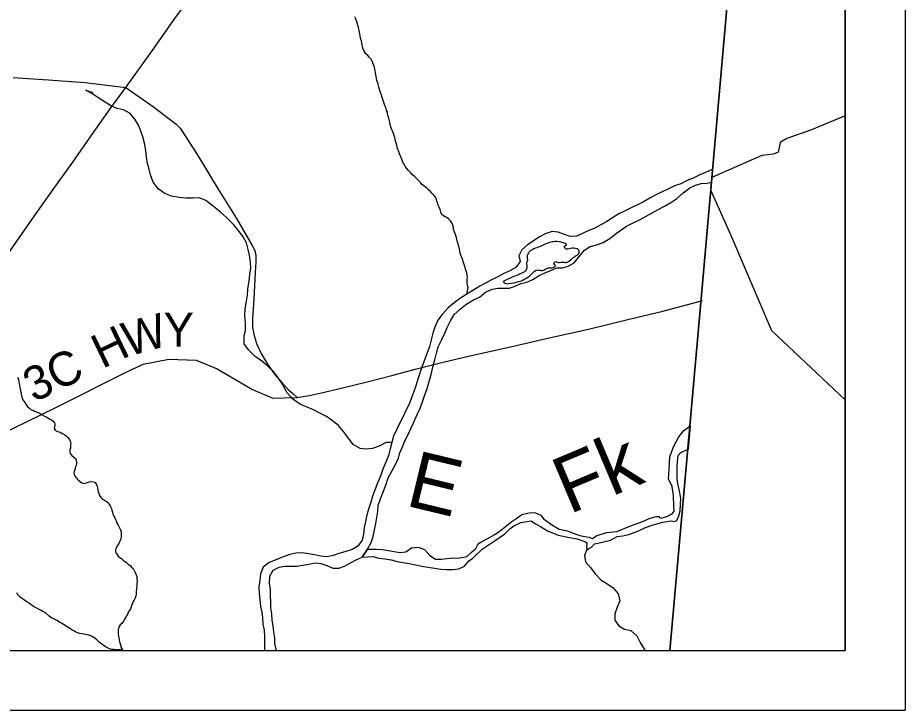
# Model space of a CAD drawing. Extents: x 0.4 to 34.4, y -2.1 to 19.9.
# Drawn here: x 8.419 to 9.9, y 11.936 to 13.092 of the extents above; entities that cross this region are included whole.
import ezdxf

# ---------------------------------------------------------------- set-up
doc = ezdxf.new("R2010")
doc.units = 0
for name, color, linetype in [('GM_X_Adjacent_County', 7, 'Continuous'), ('GM_X_Corporation', 7, 'Continuous'), ('GM_X_County', 7, 'Continuous'), ('GM_X_County_Road', 7, 'Continuous'), ('GM_X_County_Road_Text', 7, 'Continuous'), ('GM_X_Major_River', 7, 'Continuous'), ('GM_X_Minor_River', 7, 'Continuous'), ('GM_X_Minor_River_Text', 7, 'Continuous'), ('GM_X_State_Route', 7, 'Continuous'), ('GM_X_Township', 7, 'Continuous'), ('GM_X_US_Route', 7, 'Continuous'), ('SH_Data', 7, 'Continuous')]:
    doc.layers.add(name, color=color, linetype=linetype)

msp = doc.modelspace()

# ---------------------------------------------------------------- linework, layer by layer
at = {"layer": 'GM_X_Adjacent_County'}
for points in [[(9.5074, 12.0357), (9.8001, 12.0357), (9.8001, 15.3423)], [(9.8001, 15.3423), (9.7654, 14.9495), (9.706, 14.2776), (9.6797, 13.9803), (9.6042, 13.1277), (9.5589, 12.6168), (9.5074, 12.0357)]]:
    msp.add_lwpolyline(points, dxfattribs=at)
at = {"layer": 'GM_X_Corporation'}
msp.add_line((9.8001, 12.454), (9.8001, 12.9285), dxfattribs=at)
msp.add_lwpolyline([(9.8001, 12.9285), (9.7434, 12.9052), (9.7024, 12.8904), (9.6911, 12.884), (9.6881, 12.8677), (9.6802, 12.8642), (9.661, 12.8622), (9.5772, 12.8255), (9.5754, 12.8041), (9.5775, 12.8), (9.6087, 12.7301), (9.6767, 12.5697), (9.8001, 12.454)], dxfattribs=at)
at = {"layer": 'GM_X_County'}
for points in [[(9.8001, 15.3423), (9.8001, 18.8357), (3.0001, 18.8357), (3.0001, 12.0357), (9.5074, 12.0357)], [(9.5074, 12.0357), (9.5589, 12.6168), (9.6042, 13.1277), (9.6797, 13.9803), (9.706, 14.2776), (9.7654, 14.9495), (9.8001, 15.3423)]]:
    msp.add_lwpolyline(points, dxfattribs=at)
at = {"layer": 'GM_X_County_Road'}
msp.add_lwpolyline([(8.0891, 12.2752), (8.137, 12.2725), (8.245, 12.3255), (8.4821, 12.4414), (8.5989, 12.4995), (8.628, 12.5138), (8.6707, 12.5221), (8.7165, 12.5201), (8.7516, 12.5061), (8.8108, 12.4713), (8.8447, 12.457), (8.8853, 12.4579)], dxfattribs=at)
at = {"layer": 'GM_X_Major_River'}
for p, q in [((9.5773, 12.8176), (9.5792, 12.8391)), ((8.9934, 12.1913), (9.0028, 12.2049))]:
    msp.add_line(p, q, dxfattribs=at)
for points in [[(9.5792, 12.8391), (9.5767, 12.8384), (9.5667, 12.834), (9.5564, 12.8293), (9.5461, 12.8246), (9.5361, 12.8202), (9.5254, 12.8151), (9.5147, 12.8116), (9.5052, 12.8068), (9.4945, 12.8017), (9.4837, 12.7963), (9.4738, 12.7908), (9.4642, 12.7853), (9.4546, 12.7806), (9.4435, 12.7751), (9.4324, 12.7696), (9.4221, 12.7645), (9.4117, 12.7583), (9.4018, 12.7517), (9.3922, 12.7462), (9.3818, 12.7411), (9.3719, 12.7371), (9.3623, 12.7324), (9.352, 12.7277), (9.341, 12.7271), (9.3312, 12.73), (9.3207, 12.734), (9.3109, 12.7353), (9.299, 12.7314), (9.2895, 12.7263), (9.2791, 12.7189), (9.2695, 12.713), (9.2599, 12.7045), (9.2551, 12.6947), (9.2572, 12.6852), (9.2502, 12.6751), (9.2402, 12.6696), (9.2303, 12.6653), (9.2199, 12.6598), (9.2096, 12.6547), (9.1996, 12.6492), (9.19, 12.6437), (9.1783, 12.637)], [(9.1793, 12.6212), (9.1893, 12.6255), (9.1997, 12.634), (9.2104, 12.6391), (9.2203, 12.6404), (9.2297, 12.6406), (9.2392, 12.6408), (9.2488, 12.6437), (9.2587, 12.6484), (9.2686, 12.6508), (9.2785, 12.6552), (9.2889, 12.6618), (9.2988, 12.6662), (9.3084, 12.6701), (9.3183, 12.6745), (9.3278, 12.6747), (9.3373, 12.6771), (9.3473, 12.683), (9.3562, 12.6938), (9.3648, 12.7039), (9.3744, 12.7101), (9.385, 12.7129), (9.3961, 12.7169), (9.4069, 12.7235), (9.418, 12.7327), (9.4346, 12.7442), (9.446, 12.75), (9.4575, 12.7551), (9.4679, 12.7606), (9.4778, 12.7664), (9.4878, 12.7719), (9.4981, 12.7774), (9.5089, 12.7836), (9.5189, 12.7906), (9.5297, 12.7999), (9.5404, 12.808), (9.55, 12.8124), (9.5595, 12.8152), (9.569, 12.8161), (9.5773, 12.8176)], [(9.2325, 12.6536), (9.2288, 12.652), (9.2307, 12.6493), (9.2343, 12.6476)], [(9.1783, 12.637), (9.1684, 12.6307), (9.158, 12.624), (9.1473, 12.6162), (9.1373, 12.6077), (9.1272, 12.5968), (9.1199, 12.5871), (9.1147, 12.5754), (9.1116, 12.5656), (9.1087, 12.5546), (9.1059, 12.5433), (9.1023, 12.5328), (9.0983, 12.5218), (9.094, 12.5105), (9.0904, 12.5003), (9.0864, 12.4886), (9.0832, 12.4777), (9.0796, 12.4664), (9.0753, 12.4558), (9.0714, 12.446), (9.0666, 12.4362), (9.0619, 12.4264), (9.0568, 12.4159), (9.0517, 12.4054), (9.0462, 12.3933), (9.0434, 12.3831), (9.0402, 12.3722), (9.0374, 12.3612), (9.033, 12.3499), (9.0283, 12.3382), (9.0243, 12.3269), (9.02, 12.3164), (9.0153, 12.3047), (9.0109, 12.2934), (9.0081, 12.2832), (9.0049, 12.273), (9.0017, 12.262), (8.9992, 12.2511), (8.9972, 12.2405), (8.9959, 12.2299), (8.9938, 12.2197), (8.9865, 12.2099), (8.9769, 12.2044), (8.9647, 12.2004), (8.9548, 12.1975), (8.9452, 12.1943), (8.9349, 12.1918), (8.9243, 12.1931), (8.9141, 12.1951), (8.9039, 12.1968), (8.8933, 12.1985), (8.883, 12.1979), (8.8731, 12.1958), (8.862, 12.1918), (8.8487, 12.1863), (8.8387, 12.1823), (8.8284, 12.1745), (8.824, 12.1636), (8.8227, 12.1522), (8.8214, 12.142), (8.822, 12.1306), (8.8226, 12.1207), (8.8239, 12.1089), (8.8261, 12.0994), (8.8271, 12.0899), (8.828, 12.0797), (8.8302, 12.0694), (8.8304, 12.0588), (8.8306, 12.0474), (8.8308, 12.0364), (8.8308, 12.0357)], [(9.0028, 12.2049), (9.0086, 12.216), (9.0118, 12.2259), (9.0142, 12.2372), (9.0163, 12.2474), (9.0183, 12.2576), (9.0196, 12.2678), (9.0205, 12.2777), (9.0245, 12.289), (9.0284, 12.2988), (9.0332, 12.3116), (9.0372, 12.3241), (9.0434, 12.335), (9.0493, 12.3459), (9.0536, 12.3557), (9.0564, 12.3655), (9.0608, 12.3756), (9.0647, 12.3854), (9.0702, 12.396), (9.0753, 12.4073), (9.08, 12.4171), (9.0855, 12.4295), (9.0902, 12.44), (9.0942, 12.4506), (9.0978, 12.4608), (9.1021, 12.4732), (9.1054, 12.4849), (9.109, 12.4966), (9.1118, 12.5087), (9.1147, 12.5212), (9.1175, 12.5321), (9.1207, 12.5427), (9.1258, 12.5536), (9.1317, 12.5653), (9.1356, 12.5751), (9.1411, 12.586), (9.1473, 12.5969), (9.157, 12.6058), (9.1666, 12.6133), (9.1793, 12.6212)], [(8.8504, 12.0357), (8.8501, 12.0369), (8.848, 12.0471), (8.8478, 12.0566), (8.8464, 12.0669), (8.8451, 12.0764), (8.8433, 12.0859), (8.8427, 12.0969), (8.8414, 12.1068), (8.8411, 12.1166), (8.8405, 12.1261), (8.8407, 12.1375), (8.839, 12.1482), (8.8395, 12.1595), (8.845, 12.1697), (8.855, 12.1748), (8.8648, 12.1762), (8.8747, 12.1764), (8.8846, 12.1766), (8.8945, 12.178), (8.9044, 12.1797), (8.9147, 12.1819), (8.9249, 12.1809), (8.9347, 12.1774), (8.9445, 12.1731), (8.9547, 12.1729), (8.9643, 12.1765), (8.9742, 12.1817), (8.9838, 12.1869), (8.9934, 12.1913)]]:
    msp.add_lwpolyline(points, dxfattribs=at)
msp.add_spline([(9.2343, 12.6476), (9.2515, 12.6507), (9.2637, 12.6549), (9.2763, 12.664), (9.287, 12.6712), (9.2945, 12.67), (9.304, 12.6746), (9.3101, 12.6746), (9.3161, 12.6784), (9.3138, 12.6818), (9.3169, 12.6852), (9.3195, 12.6841), (9.3271, 12.6841), (9.3339, 12.6837), (9.3418, 12.6879), (9.3494, 12.6939), (9.3551, 12.6988), (9.3551, 12.7042), (9.3524, 12.7061), (9.3414, 12.7068), (9.3331, 12.7064), (9.3316, 12.7106), (9.3346, 12.7125), (9.3256, 12.7174), (9.3127, 12.7182), (9.304, 12.7159), (9.2896, 12.7098), (9.2725, 12.7011), (9.269, 12.6932), (9.2694, 12.6875), (9.2679, 12.6814), (9.2683, 12.6795), (9.2683, 12.6742), (9.2675, 12.6712), (9.2599, 12.6655), (9.2511, 12.6617), (9.2416, 12.6579), (9.2325, 12.6536)], degree=3, dxfattribs=at)
at = {"layer": 'GM_X_Minor_River'}
for p, q in [((9.5412, 12.4109), (9.5377, 12.3715)), ((9.0028, 12.2049), (8.9934, 12.1913))]:
    msp.add_line(p, q, dxfattribs=at)
for points in [[(9.0247, 12.9658), (9.0237, 12.9689), (9.0226, 12.9723), (9.0215, 12.9761), (9.0208, 12.9788), (9.0202, 12.9819), (9.0194, 12.9845), (9.0184, 12.9872), (9.0177, 12.9914), (9.017, 12.9941), (9.0167, 12.9968), (9.016, 13.0002), (9.0153, 13.0036), (9.0143, 13.009), (9.0136, 13.0117), (9.0121, 13.0147), (9.0111, 13.0186), (9.0085, 13.0232), (9.0055, 13.0266), (9.0029, 13.0294), (8.9999, 13.0321), (8.9981, 13.0348), (8.9962, 13.0375), (8.9948, 13.0413), (8.9941, 13.044), (8.9934, 13.0467), (8.9931, 13.0501), (8.9924, 13.0535), (8.9917, 13.0562), (8.991, 13.0589), (8.9903, 13.0623), (8.9896, 13.0654), (8.9893, 13.068), (8.9886, 13.0707), (8.9883, 13.0734), (8.9876, 13.0764), (8.9865, 13.0795), (8.9858, 13.0822), (8.9847, 13.0856), (8.9829, 13.0902), (8.9815, 13.0937)], [(9.0434, 12.3831), (9.0336, 12.3829), (9.0221, 12.3766), (9.011, 12.373), (8.9996, 12.372), (8.9901, 12.373), (8.9788, 12.3796), (8.971, 12.3899), (8.9625, 12.4011), (8.9539, 12.4111), (8.9442, 12.4192), (8.934, 12.4262), (8.9231, 12.432), (8.9122, 12.4375), (8.9016, 12.4418), (8.8907, 12.4462), (8.8779, 12.4551), (8.8686, 12.4659), (8.8605, 12.4804), (8.8534, 12.4911), (8.8456, 12.5015), (8.8359, 12.5107), (8.8261, 12.5185), (8.8153, 12.5266), (8.8037, 12.5374), (8.7966, 12.5474), (8.7968, 12.5603), (8.7992, 12.5701), (8.799, 12.5819), (8.7977, 12.5948), (8.7983, 12.6061), (8.8004, 12.619), (8.8021, 12.6288), (8.803, 12.6387), (8.8051, 12.6531), (8.8064, 12.6633), (8.8077, 12.6739), (8.8075, 12.6841), (8.8058, 12.6955), (8.8036, 12.7054), (8.8004, 12.7161), (8.7952, 12.7264), (8.7874, 12.7368), (8.7788, 12.7471), (8.7673, 12.7587), (8.7564, 12.7683), (8.7429, 12.7795), (8.7328, 12.7873), (8.7215, 12.7916), (8.7112, 12.791), (8.6994, 12.7908), (8.6884, 12.7918), (8.6756, 12.7942), (8.6643, 12.7986), (8.6534, 12.8067), (8.6448, 12.8179), (8.6405, 12.8297), (8.6379, 12.8392), (8.6354, 12.8487), (8.6337, 12.8597), (8.6324, 12.87), (8.631, 12.8803), (8.6278, 12.8932), (8.6241, 12.9027), (8.6201, 12.9131), (8.6142, 12.9226), (8.6064, 12.9326), (8.5955, 12.9385), (8.5849, 12.9405), (8.5743, 12.9452), (8.5645, 12.9515), (8.554, 12.9577), (8.5424, 12.9655), (8.5326, 12.9713), (8.5439, 12.9673)], [(9.1684, 12.6307), (9.17, 12.639), (9.1707, 12.642), (9.1696, 12.6455), (9.169, 12.6489), (9.1687, 12.6531), (9.1687, 12.6565), (9.1692, 12.6592), (9.1689, 12.6626), (9.1686, 12.6657), (9.1675, 12.6695), (9.1657, 12.6741), (9.165, 12.6772), (9.1639, 12.6802), (9.1629, 12.6833), (9.1611, 12.689), (9.1586, 12.6955), (9.1575, 12.699), (9.1564, 12.7028), (9.1561, 12.7062), (9.1544, 12.712), (9.1537, 12.7146), (9.153, 12.7173), (9.1515, 12.7223), (9.1509, 12.7253), (9.1498, 12.7288), (9.1491, 12.7315), (9.1476, 12.7345), (9.1462, 12.7384), (9.1459, 12.7422), (9.1452, 12.7456), (9.1434, 12.7498), (9.1412, 12.7529), (9.1382, 12.756), (9.1352, 12.7587), (9.1322, 12.7599), (9.1296, 12.7615), (9.1269, 12.7638), (9.1251, 12.7677), (9.1237, 12.7719), (9.1219, 12.7757), (9.1204, 12.7792), (9.1194, 12.783), (9.1183, 12.7857), (9.118, 12.7887), (9.1162, 12.7926), (9.1139, 12.7956), (9.1102, 12.7995), (9.1076, 12.8022), (9.1046, 12.8049), (9.102, 12.8069), (9.0994, 12.8092), (9.096, 12.8119), (9.0934, 12.8139), (9.0908, 12.817), (9.0871, 12.8209), (9.0844, 12.8236), (9.0818, 12.8263), (9.077, 12.8306), (9.0744, 12.834), (9.071, 12.8371), (9.0684, 12.8406), (9.0662, 12.8433), (9.0644, 12.8464), (9.0629, 12.8491), (9.0607, 12.8525), (9.0596, 12.8556), (9.0585, 12.8587), (9.0575, 12.8613), (9.056, 12.8648), (9.0546, 12.8686), (9.0539, 12.8713), (9.0528, 12.874), (9.0521, 12.8767), (9.0514, 12.8797), (9.0503, 12.8832), (9.0493, 12.8862), (9.0486, 12.8889), (9.0479, 12.892), (9.0468, 12.8954), (9.0457, 12.8988), (9.0446, 12.9015), (9.0439, 12.9042), (9.0421, 12.9084), (9.0411, 12.9115), (9.0404, 12.9142), (9.0397, 12.9168), (9.039, 12.9203), (9.0379, 12.9245), (9.0372, 12.9279), (9.0362, 12.931), (9.0359, 12.9344), (9.0344, 12.9371), (9.0337, 12.9405), (9.0323, 12.944), (9.0308, 12.9474), (9.029, 12.9524), (9.0279, 12.9555), (9.0269, 12.9593), (9.0258, 12.9627), (9.0247, 12.9658)], [(8.4185, 12.4915), (8.42, 12.4884), (8.4206, 12.4838), (8.4209, 12.4812), (8.4216, 12.4785), (8.4223, 12.4751), (8.423, 12.4724), (8.4233, 12.469), (8.4244, 12.4659), (8.4247, 12.4628), (8.4254, 12.4598), (8.4261, 12.4571), (8.4272, 12.4544), (8.429, 12.4517), (8.4309, 12.449), (8.4331, 12.4456), (8.4349, 12.4425), (8.4376, 12.4405), (8.4413, 12.4374), (8.444, 12.4366), (8.447, 12.4354), (8.45, 12.4342), (8.4526, 12.4327), (8.456, 12.4311), (8.4594, 12.4291), (8.4632, 12.4271), (8.4662, 12.4256), (8.4688, 12.424), (8.4718, 12.4224), (8.4752, 12.4208), (8.4779, 12.4185), (8.4801, 12.4158)], [(8.4801, 12.4158), (8.4808, 12.4127), (8.4799, 12.4093), (8.4795, 12.4063), (8.481, 12.4036), (8.4851, 12.4012), (8.4878, 12.4008), (8.4911, 12.3992), (8.4942, 12.3973), (8.4968, 12.3961), (8.4994, 12.3941), (8.502, 12.3918), (8.505, 12.3879), (8.5065, 12.3853), (8.5072, 12.3826), (8.5071, 12.3799), (8.5067, 12.3769), (8.5066, 12.3735), (8.5058, 12.3708), (8.5057, 12.3678), (8.5064, 12.3643), (8.509, 12.3612), (8.5123, 12.3585), (8.5157, 12.3554), (8.5164, 12.3527), (8.5167, 12.3501), (8.5166, 12.3463), (8.5154, 12.3429), (8.5146, 12.3395), (8.5134, 12.3357), (8.5125, 12.333), (8.5128, 12.3296), (8.5147, 12.3261), (8.5173, 12.323), (8.5195, 12.3203), (8.5229, 12.3176), (8.5255, 12.3153), (8.5289, 12.3145), (8.5316, 12.3152), (8.5346, 12.3163), (8.5385, 12.317), (8.5419, 12.3177), (8.5453, 12.3172), (8.548, 12.316), (8.5502, 12.3126), (8.5513, 12.3099), (8.552, 12.3064), (8.5527, 12.3038), (8.553, 12.3011), (8.5541, 12.2976), (8.5555, 12.2946), (8.5581, 12.2907), (8.5603, 12.288), (8.5637, 12.2864), (8.5667, 12.2845), (8.5697, 12.2825), (8.5719, 12.2787), (8.5734, 12.276), (8.5752, 12.2725), (8.5759, 12.2699), (8.577, 12.2664), (8.5777, 12.263), (8.5791, 12.2599), (8.5806, 12.2568), (8.5817, 12.2542), (8.5835, 12.2507), (8.5849, 12.2472), (8.5864, 12.2446), (8.5882, 12.2415), (8.5904, 12.2369), (8.5915, 12.2334), (8.5914, 12.2308), (8.5914, 12.2281), (8.5913, 12.2254), (8.5909, 12.222), (8.59, 12.2194), (8.5888, 12.2167), (8.5868, 12.213), (8.5849, 12.2103), (8.5833, 12.2066), (8.5821, 12.2039), (8.582, 12.2013), (8.5827, 12.1986), (8.5845, 12.1959), (8.5864, 12.1932), (8.5894, 12.1909), (8.592, 12.1889), (8.595, 12.1862), (8.5976, 12.1842), (8.6002, 12.1823), (8.6032, 12.1796), (8.6062, 12.1772), (8.6088, 12.1745), (8.6115, 12.1722), (8.6129, 12.1691), (8.6147, 12.1657), (8.6162, 12.1618), (8.6173, 12.1588), (8.6176, 12.155), (8.6179, 12.1515), (8.6178, 12.1477)], [(9.1681, 12.1923), (9.1756, 12.1991), (9.1832, 12.2059), (9.1863, 12.2116), (9.1889, 12.215), (9.1947, 12.218), (9.2023, 12.2218), (9.2149, 12.229), (9.2267, 12.2374), (9.2435, 12.251), (9.2519, 12.2567), (9.2602, 12.2624), (9.2694, 12.2647), (9.2759, 12.2662), (9.2831, 12.2654), (9.2919, 12.2613), (9.2964, 12.2556), (9.3115, 12.2446), (9.3225, 12.2381), (9.3365, 12.2351), (9.3456, 12.2313), (9.3569, 12.2275), (9.3653, 12.2256), (9.3721, 12.2245), (9.3781, 12.2226), (9.3845, 12.2271), (9.391, 12.229), (9.4019, 12.2324), (9.4186, 12.2343), (9.4402, 12.2434), (9.4606, 12.2506), (9.4746, 12.2563), (9.4848, 12.2594), (9.4886, 12.2594), (9.4901, 12.2575), (9.4927, 12.2567), (9.5033, 12.2601), (9.5113, 12.2635), (9.5143, 12.2681), (9.5139, 12.2772), (9.5132, 12.2946), (9.5113, 12.3094), (9.5048, 12.3223), (9.506, 12.3378), (9.5071, 12.3587), (9.5132, 12.3758), (9.5223, 12.3921), (9.5306, 12.4031), (9.5412, 12.4109)], [(9.1718, 12.1855), (9.1779, 12.1892), (9.1939, 12.2047), (9.2137, 12.218), (9.232, 12.2305), (9.2404, 12.2385), (9.2469, 12.2438), (9.2587, 12.2491), (9.2683, 12.251), (9.2759, 12.2518), (9.2831, 12.2472), (9.2911, 12.2427), (9.3028, 12.2351), (9.3206, 12.2279), (9.3369, 12.2249), (9.3524, 12.2218), (9.3622, 12.2184), (9.3664, 12.2169), (9.3687, 12.2154), (9.3687, 12.2131), (9.3679, 12.2082), (9.3687, 12.2044), (9.3698, 12.2029), (9.3717, 12.2051), (9.3766, 12.2078), (9.3815, 12.2139), (9.3921, 12.2158), (9.4084, 12.2199), (9.4193, 12.226), (9.4288, 12.2271), (9.4402, 12.2298), (9.4549, 12.2355), (9.4663, 12.2408), (9.4776, 12.2446), (9.4954, 12.2499), (9.5094, 12.2518), (9.5147, 12.251), (9.5188, 12.2525), (9.5222, 12.2605), (9.5245, 12.2685), (9.5253, 12.2901), (9.523, 12.3041), (9.5207, 12.3143), (9.5196, 12.3227), (9.5196, 12.3416), (9.52, 12.3511), (9.5211, 12.3614), (9.5257, 12.3663), (9.5377, 12.3715)], [(9.0061, 12.2047), (9.0171, 12.2049), (9.0274, 12.204), (9.0372, 12.2023), (9.047, 12.2007), (9.0569, 12.1994), (9.0664, 12.2), (9.076, 12.2067), (9.0874, 12.208), (9.0976, 12.2044), (9.1065, 12.194), (9.1163, 12.1882), (9.1258, 12.1881), (9.1353, 12.1894), (9.1456, 12.1904), (9.1538, 12.1898), (9.1681, 12.1923)], [(8.9934, 12.1913), (9.0116, 12.1925), (9.0214, 12.1897), (9.0317, 12.1884), (9.0419, 12.1867), (9.0521, 12.1843), (9.0623, 12.1826), (9.0722, 12.1809), (9.0827, 12.1785), (9.093, 12.1764), (9.1039, 12.1744), (9.1145, 12.1731), (9.1248, 12.1714), (9.1346, 12.1705), (9.1449, 12.1707), (9.1548, 12.1721), (9.1643, 12.1761), (9.1718, 12.1855)], [(9.0028, 12.2049), (9.0061, 12.2047)], [(9.3687, 12.2044), (9.3649, 12.194), (9.3662, 12.1837), (9.3747, 12.1741), (9.3825, 12.1633), (9.3925, 12.1532), (9.4022, 12.1473), (9.4127, 12.1399), (9.4212, 12.1303), (9.4236, 12.1184), (9.4192, 12.1079), (9.4152, 12.0966), (9.4154, 12.0864), (9.422, 12.0764), (9.4317, 12.0709), (9.4423, 12.0687), (9.4523, 12.0602), (9.4578, 12.0491), (9.4644, 12.0376), (9.466, 12.0357)], [(8.6178, 12.1477), (8.6173, 12.1439), (8.6172, 12.1409), (8.6168, 12.1375), (8.6167, 12.1344), (8.6166, 12.1318), (8.6162, 12.1291), (8.6158, 12.1265), (8.6145, 12.1227), (8.6129, 12.1197), (8.611, 12.1167), (8.6105, 12.114), (8.6089, 12.111), (8.6081, 12.1083), (8.6069, 12.1053), (8.6049, 12.1019), (8.6026, 12.0986), (8.6017, 12.0955), (8.5994, 12.0925), (8.5989, 12.0899), (8.5966, 12.0869), (8.5954, 12.0842), (8.5926, 12.0805), (8.5899, 12.0786), (8.5883, 12.0756), (8.5871, 12.0726), (8.5866, 12.0692), (8.5866, 12.0665), (8.5865, 12.0627), (8.5872, 12.0593), (8.5875, 12.0566), (8.5882, 12.0532), (8.5885, 12.0497), (8.5896, 12.0471), (8.5906, 12.044), (8.591, 12.0413), (8.5928, 12.0379), (8.5934, 12.0357)], [(8.5928, 12.0379), (8.589, 12.0368), (8.5855, 12.0365), (8.5829, 12.0365), (8.5794, 12.037), (8.5756, 12.0374), (8.5722, 12.0382), (8.5696, 12.0394), (8.5662, 12.041), (8.5628, 12.0434), (8.5602, 12.0457), (8.5575, 12.0473), (8.5549, 12.0492), (8.5508, 12.0535), (8.5482, 12.0554), (8.5441, 12.0585), (8.5407, 12.0597), (8.5373, 12.0609), (8.5346, 12.0614), (8.532, 12.0622), (8.5293, 12.0626), (8.5259, 12.0631), (8.5225, 12.0639), (8.5183, 12.0651), (8.5149, 12.0667), (8.5123, 12.0683), (8.5096, 12.0694), (8.507, 12.0714), (8.5014, 12.0749), (8.4969, 12.078), (8.4927, 12.0804), (8.4893, 12.0824), (8.4852, 12.0851), (8.4803, 12.0879), (8.4777, 12.089), (8.4746, 12.0902), (8.4713, 12.0926), (8.466, 12.0973), (8.463, 12.0996), (8.46, 12.1004), (8.4566, 12.1031), (8.4495, 12.1067), (8.4468, 12.1079), (8.4427, 12.1106), (8.4382, 12.1141), (8.4356, 12.1157), (8.4322, 12.1177), (8.4284, 12.1204), (8.425, 12.1227), (8.4224, 12.1251), (8.4191, 12.1282), (8.4173, 12.132)]]:
    msp.add_lwpolyline(points, dxfattribs=at)
at = {"layer": 'GM_X_State_Route'}
for points in [[(8.4112, 12.9926), (8.4611, 12.9891), (8.4701, 12.9884), (8.4702, 12.9884)], [(8.4702, 12.9884), (8.5001, 12.9861), (8.5311, 12.9842), (8.5992, 12.976)], [(8.5992, 12.976), (8.6451, 12.9433), (8.6834, 12.9145), (8.6898, 12.9076), (8.6984, 12.895), (8.7101, 12.8765)], [(8.7101, 12.8765), (8.7102, 12.8762), (8.7226, 12.8565), (8.7532, 12.8062), (8.7837, 12.7567), (8.8102, 12.7117), (8.8146, 12.7033), (8.8161, 12.695), (8.816, 12.6847), (8.815, 12.6669), (8.8127, 12.6226), (8.8105, 12.5901), (8.8107, 12.5749), (8.8136, 12.5617), (8.8172, 12.548), (8.8254, 12.5305), (8.837, 12.5118), (8.8474, 12.4969), (8.8594, 12.4828), (8.871, 12.4705), (8.8777, 12.4646)], [(8.8853, 12.4579), (8.9054, 12.4611), (8.9259, 12.4658), (8.9585, 12.4734), (8.9995, 12.4836), (9.0432, 12.4949), (9.0823, 12.5055), (9.129, 12.5172), (9.1733, 12.5276), (9.241, 12.5426), (9.3057, 12.5577), (9.3716, 12.5724), (9.437, 12.5883), (9.4957, 12.6024), (9.5519, 12.6172)], [(9.5519, 12.6172), (9.5616, 12.6198)], [(8.8777, 12.4646), (8.8778, 12.4645), (8.8853, 12.4579)]]:
    msp.add_lwpolyline(points, dxfattribs=at)
at = {"layer": 'GM_X_Township'}
msp.add_line((4.0866, 12.0357), (9.5074, 12.0357), dxfattribs=at)
msp.add_lwpolyline([(9.5074, 12.0357), (9.5589, 12.6168), (9.6042, 13.1277), (9.6797, 13.9803), (9.706, 14.2776), (9.7654, 14.9495), (9.8001, 15.3423)], dxfattribs=at)
at = {"layer": 'GM_X_US_Route'}
msp.add_lwpolyline([(8.4022, 12.6972), (8.4429, 12.7559), (8.4778, 12.8056), (8.5105, 12.8511), (8.5385, 12.891), (8.5731, 12.9399), (8.5992, 12.976), (8.643, 13.0369), (8.681, 13.0911), (8.7156, 13.1377)], dxfattribs=at)
at = {"layer": 'SH_Data'}
for p, q in [((9.9001, 18.9357), (9.9001, 11.9357)), ((9.8001, 18.8357), (9.8001, 12.0357)), ((3.0001, 12.0357), (9.8001, 12.0357)), ((2.9001, 11.9357), (9.9001, 11.9357))]:
    msp.add_line(p, q, dxfattribs=at)

# ---------------------------------------------------------------- texts
at = {"layer": 'GM_X_County_Road_Text'}
for s, height, rotation, p in [('W', 0.0568, 15.3757, (8.6025, 12.5261)), ('Y', 0.0568, 359.8324, (8.662, 12.543)), ('H', 0.0568, 25.7244, (8.56, 12.5054)), ('3C', 0.05682, 26.089, (8.446, 12.4492))]:
    msp.add_text(s, height=height, rotation=rotation, dxfattribs=at).set_placement(p)
at = {"layer": 'GM_X_Minor_River_Text'}
for s, rotation, p in [('Fk', 22.8926, (9.3389, 12.2623)), ('E', 346.4282, (9.0638, 12.278))]:
    msp.add_text(s, height=0.0947, rotation=rotation, dxfattribs=at).set_placement(p)

doc.saveas('drawing.dxf')
